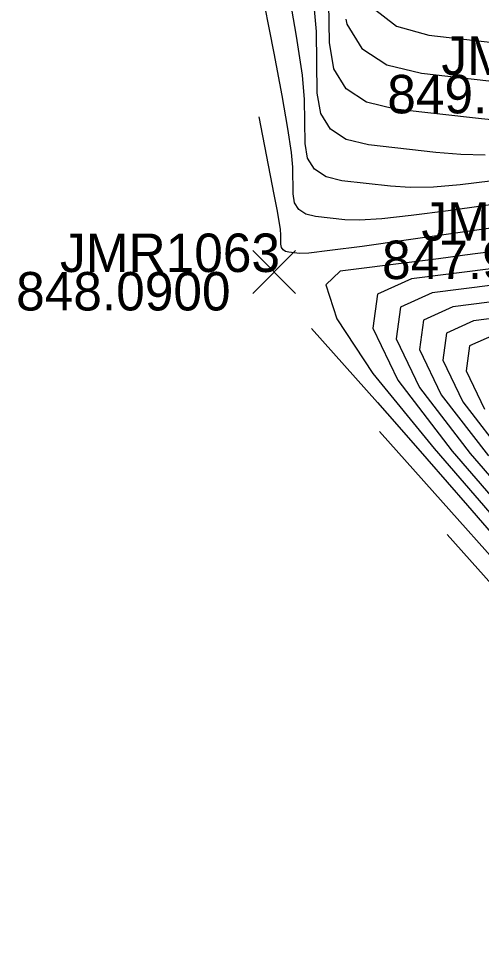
# Model space of a CAD drawing. Extents: x 1654928 to 1810050, y 486881 to 626330.
# Drawn here: x 1801294.83 to 1801309.29, y 489780.62 to 489809.24 of the extents above; entities that cross this region are included whole.
import ezdxf

# ---------------------------------------------------------------- set-up
doc = ezdxf.new("R2010")
doc.units = 0
for name, color, linetype in [('DT_X_Contour_Major', 7, 'Continuous'), ('DT_X_Contour_Minor', 7, 'Continuous'), ('SV_X_Random_Point', 7, 'Continuous'), ('SV_X_Text_Elevation', 7, 'Continuous'), ('SV_X_Text_Name', 7, 'Continuous')]:
    doc.layers.add(name, color=color, linetype=linetype)

msp = doc.modelspace()

# ---------------------------------------------------------------- linework, layer by layer
at = {"layer": 'DT_X_Contour_Major'}
for points in [[(1801310.223, 489806.014), (1801309.283, 489806.107), (1801306.586, 489806.412), (1801305.699, 489806.628), (1801305.062, 489807.045), (1801304.675, 489807.663), (1801304.537, 489808.484), (1801304.502, 489810.94)], [(1801309.578, 489801.961), (1801308.766, 489801.85), (1801307.943, 489801.742), (1801307.111, 489801.635), (1801304.877, 489801.354), (1801304.432, 489800.929), (1801304.773, 489799.865), (1801305.899, 489798.161), (1801307.811, 489795.818), (1801313.956, 489788.718)], [(1801309.688, 489799.372), (1801308.911, 489799.021), (1801308.808, 489798.248), (1801309.379, 489797.053)]]:
    msp.add_lwpolyline(points, dxfattribs=at)
at = {"layer": 'DT_X_Contour_Minor'}
for points in [[(1801311.624, 489803.719), (1801308.244, 489803.238), (1801307.092, 489803.086), (1801306.171, 489802.987), (1801305.481, 489802.944), (1801305.021, 489802.956), (1801304.102, 489803.06), (1801303.8, 489803.133), (1801303.583, 489803.275), (1801303.451, 489803.486), (1801303.404, 489803.765), (1801303.392, 489804.602), (1801303.353, 489805.059), (1801303.243, 489805.803), (1801303.062, 489806.834), (1801302.811, 489808.151), (1801301.474, 489814.968)], [(1801309.559, 489804.16), (1801308.62, 489804.045), (1801307.788, 489803.98), (1801307.061, 489803.968), (1801306.441, 489804.006), (1801304.93, 489804.177), (1801304.433, 489804.298), (1801304.076, 489804.532), (1801303.859, 489804.878), (1801303.782, 489805.338), (1801303.762, 489806.715), (1801303.697, 489807.467), (1801303.516, 489808.691), (1801303.219, 489810.386)], [(1801309.404, 489804.973), (1801308.642, 489804.991), (1801307.862, 489805.056), (1801305.758, 489805.295), (1801305.066, 489805.463), (1801304.569, 489805.788), (1801304.267, 489806.271), (1801304.159, 489806.911), (1801304.132, 489808.827), (1801304.042, 489809.875)], [(1801305.899, 489809.574), (1801306.629, 489808.995), (1801307.643, 489808.715), (1801310.728, 489808.365)], [(1801305.056, 489809.212), (1801305.083, 489809.056), (1801305.555, 489808.301), (1801306.332, 489807.792), (1801307.414, 489807.53), (1801310.703, 489807.157)], [(1801311.044, 489802.902), (1801306.93, 489802.317), (1801305.565, 489802.127), (1801304.555, 489801.994), (1801303.9, 489801.921), (1801303.6, 489801.905), (1801303.274, 489801.942), (1801303.167, 489801.968), (1801303.09, 489802.019), (1801303.043, 489802.094), (1801303.026, 489802.193), (1801303.022, 489802.49), (1801303.008, 489802.652), (1801302.969, 489802.916), (1801302.905, 489803.282), (1801302.816, 489803.749), (1801302.342, 489806.168)], [(1801311.152, 489801.627), (1801307.096, 489801.116), (1801306.035, 489800.636), (1801305.894, 489799.581), (1801306.674, 489797.949), (1801308.374, 489795.742), (1801314.134, 489789.087)], [(1801311.528, 489801.157), (1801307.744, 489800.68), (1801306.754, 489800.233), (1801306.623, 489799.248), (1801307.35, 489797.725), (1801308.936, 489795.665), (1801314.311, 489789.456)], [(1801311.905, 489800.687), (1801308.392, 489800.244), (1801307.473, 489799.829), (1801307.351, 489798.914), (1801308.026, 489797.501), (1801309.499, 489795.589)], [(1801312.282, 489800.216), (1801309.04, 489799.808), (1801308.192, 489799.425), (1801308.08, 489798.581), (1801308.703, 489797.277), (1801310.062, 489795.512)], [(1801303.982, 489799.561), (1801306.039, 489797.259), (1801306.646, 489796.573), (1801307.582, 489795.501), (1801308.85, 489794.043), (1801315.15, 489786.766)], [(1801306.097, 489796.35), (1801311.895, 489789.862)], [(1801308.213, 489793.138), (1801315.69, 489784.771), (1801317.125, 489783.189), (1801318.224, 489782.03), (1801318.987, 489781.294), (1801319.414, 489780.98), (1801320.106, 489780.708), (1801320.32, 489780.635), (1801320.443, 489780.62), (1801320.476, 489780.665), (1801320.419, 489780.768), (1801319.938, 489781.386), (1801329.152, 489780.771), (1801330.899, 489780.658), (1801332.194, 489780.581)]]:
    msp.add_lwpolyline(points, dxfattribs=at)
at = {"layer": 'SV_X_Random_Point'}
for p, q in [((1801302.152, 489800.66), (1801303.485, 489801.995)), ((1801302.152, 489801.995), (1801303.485, 489800.66))]:
    msp.add_line(p, q, dxfattribs=at)

# ---------------------------------------------------------------- texts
at = {"layer": 'SV_X_Text_Elevation'}
for s, p in [('849.3200', (1801306.344, 489806.278)), ('847.9200', (1801306.182, 489801.107)), ('848.0900', (1801294.76, 489800.128))]:
    msp.add_text(s, height=1.2, dxfattribs=at).set_placement(p)
at = {"layer": 'SV_X_Text_Name'}
for s, p in [('JMR1061', (1801308.035, 489807.478)), ('JMR1062', (1801307.41, 489802.307)), ('JMR1063', (1801296.13, 489801.328))]:
    msp.add_text(s, height=1.2, dxfattribs=at).set_placement(p)

doc.saveas('drawing.dxf')
